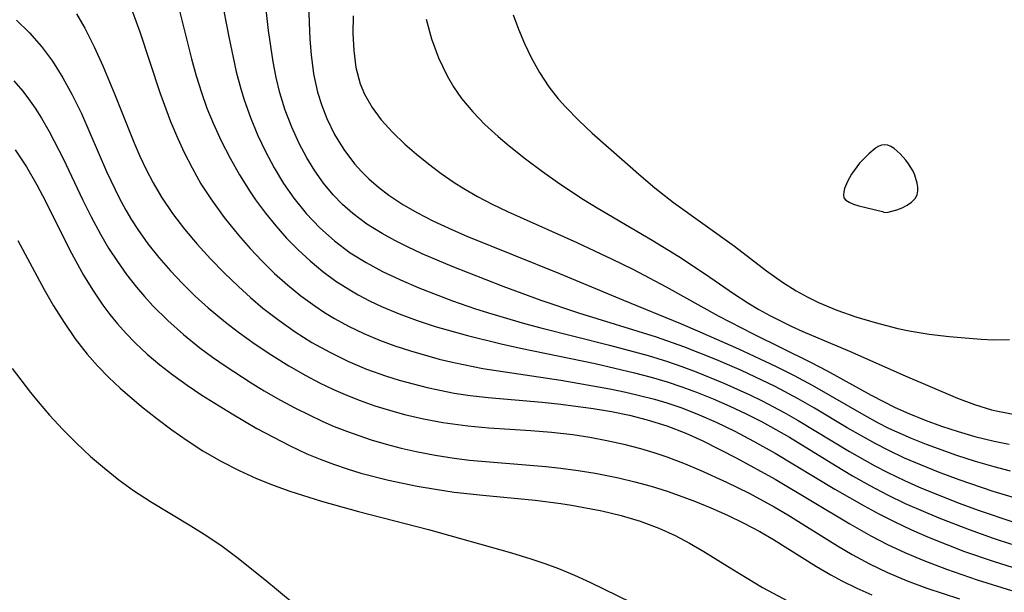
# Model space of a CAD drawing. Header units: metres. Extents: x 1073367 to 1082519, y 1569854 to 1574957.
# Tile 1038 of 1056: x 1080508 to 1080600, y 1573597 to 1573650. Entities that reach past the tile are written whole.
import ezdxf

# ---------------------------------------------------------------- set-up
doc = ezdxf.new("R2010")
doc.units = ezdxf.units.M
doc.layers.add('CGG_CurvaNivelLidar_v1', color=253, linetype='Continuous', lineweight=30)

msp = doc.modelspace()

# ---------------------------------------------------------------- linework, layer by layer
at = {"layer": 'CGG_CurvaNivelLidar_v1'}
for p, q in [((1080531.2794, 1573649.4091, 76), (1080530.576, 1573655.8127, 76)), ((1080526.479, 1573654.5191, 75.5), (1080527.5757, 1573648.8125, 75.5)), ((1080522.844, 1573651.8527, 75), (1080524.1124, 1573646.7809, 75)), ((1080534.9732, 1573651.717, 76.5), (1080535.1059, 1573648.5883, 76.5)), ((1080513.4315, 1573650.9492, 74), (1080514.1961, 1573649.6242, 74)), ((1080518.651, 1573651.1403, 74.5), (1080519.3057, 1573649.2732, 74.5)), ((1080539.1321, 1573650.7524, 77), (1080539.1156, 1573649.1312, 77)), ((1080554.0039, 1573650.8394, 78), (1080554.5014, 1573649.5252, 78)), ((1080507.8547, 1573650.3407, 73.5), (1080509.0695, 1573649.1769, 73.5)), ((1080545.9181, 1573650.4575, 77.5), (1080546.4231, 1573648.6275, 77.5)), ((1080509.0695, 1573649.1769, 73.5), (1080510.1848, 1573647.9066, 73.5)), ((1080514.1961, 1573649.6242, 74), (1080515.0724, 1573647.8869, 74)), ((1080519.3057, 1573649.2732, 74.5), (1080521.1621, 1573643.627, 74.5)), ((1080531.7039, 1573646.4859, 76), (1080531.2794, 1573649.4091, 76)), ((1080539.1156, 1573649.1312, 77), (1080539.1845, 1573647.5493, 77)), ((1080554.5014, 1573649.5252, 78), (1080555.061, 1573648.1961, 78)), ((1080527.5757, 1573648.8125, 75.5), (1080528.2695, 1573645.5741, 75.5)), ((1080535.1059, 1573648.5883, 76.5), (1080535.2228, 1573647.1449, 76.5)), ((1080546.4231, 1573648.6275, 77.5), (1080547.0699, 1573646.8625, 77.5)), ((1080555.061, 1573648.1961, 78), (1080555.6753, 1573646.901, 78)), ((1080510.1848, 1573647.9066, 73.5), (1080511.2014, 1573646.543, 73.5)), ((1080515.0724, 1573647.8869, 74), (1080515.8778, 1573646.1031, 74)), ((1080535.2228, 1573647.1449, 76.5), (1080535.4582, 1573645.3841, 76.5)), ((1080539.1845, 1573647.5493, 77), (1080539.3921, 1573645.9622, 77)), ((1080511.2014, 1573646.543, 73.5), (1080512.168, 1573645.0136, 73.5)), ((1080524.1124, 1573646.7809, 75), (1080524.5502, 1573645.1991, 75)), ((1080531.9796, 1573645.0337, 76), (1080531.7039, 1573646.4859, 76)), ((1080547.0699, 1573646.8625, 77.5), (1080547.8636, 1573645.1792, 77.5)), ((1080555.6753, 1573646.901, 78), (1080556.4456, 1573645.4972, 78)), ((1080515.8778, 1573646.1031, 74), (1080516.9573, 1573643.5297, 74)), ((1080528.2695, 1573645.5741, 75.5), (1080528.6928, 1573643.9829, 75.5)), ((1080535.4582, 1573645.3841, 76.5), (1080535.8275, 1573643.6692, 76.5)), ((1080539.3921, 1573645.9622, 77), (1080539.7852, 1573644.45, 77)), ((1080556.4456, 1573645.4972, 78), (1080557.3177, 1573644.1632, 78)), ((1080507.612, 1573644.716, 73), (1080508.4466, 1573643.7693, 73)), ((1080512.168, 1573645.0136, 73.5), (1080513.0445, 1573643.4132, 73.5)), ((1080524.5502, 1573645.1991, 75), (1080525.0366, 1573643.6363, 75)), ((1080532.3213, 1573643.6057, 76), (1080531.9796, 1573645.0337, 76)), ((1080539.7852, 1573644.45, 77), (1080540.1823, 1573643.4824, 77)), ((1080547.8636, 1573645.1792, 77.5), (1080548.446, 1573644.1761, 77.5)), ((1080508.4466, 1573643.7693, 73), (1080508.9926, 1573643.0627, 73)), ((1080516.9573, 1573643.5297, 74), (1080518.773, 1573639.0213, 74)), ((1080521.1621, 1573643.627, 74.5), (1080522.162, 1573640.9618, 74.5)), ((1080525.0366, 1573643.6363, 75), (1080525.5498, 1573642.1993, 75)), ((1080528.6928, 1573643.9829, 75.5), (1080529.0151, 1573642.9458, 75.5)), ((1080532.8207, 1573641.9966, 76), (1080532.3213, 1573643.6057, 76)), ((1080535.8275, 1573643.6692, 76.5), (1080536.2101, 1573642.429, 76.5)), ((1080540.1823, 1573643.4824, 77), (1080540.886, 1573642.2575, 77)), ((1080548.446, 1573644.1761, 77.5), (1080549.2083, 1573643.0862, 77.5)), ((1080557.3177, 1573644.1632, 78), (1080558.1777, 1573643.0616, 78)), ((1080508.9926, 1573643.0627, 73), (1080509.6056, 1573642.1814, 73)), ((1080513.0445, 1573643.4132, 73.5), (1080513.8913, 1573641.6775, 73.5)), ((1080529.0151, 1573642.9458, 75.5), (1080529.6001, 1573641.3184, 75.5)), ((1080549.2083, 1573643.0862, 77.5), (1080550.2424, 1573641.8463, 77.5)), ((1080558.1777, 1573643.0616, 78), (1080558.883, 1573642.2632, 78)), ((1080509.6056, 1573642.1814, 73), (1080510.1831, 1573641.2672, 73)), ((1080513.8913, 1573641.6775, 73.5), (1080514.6849, 1573639.9062, 73.5)), ((1080525.5498, 1573642.1993, 75), (1080526.1223, 1573640.7875, 75)), ((1080533.4252, 1573640.4305, 76), (1080532.8207, 1573641.9966, 76)), ((1080536.2101, 1573642.429, 76.5), (1080536.6817, 1573641.2259, 76.5)), ((1080540.886, 1573642.2575, 77), (1080541.7481, 1573641.1069, 77)), ((1080550.2424, 1573641.8463, 77.5), (1080551.3769, 1573640.6706, 77.5)), ((1080558.883, 1573642.2632, 78), (1080560.0834, 1573641.0385, 78)), ((1080510.1831, 1573641.2672, 73), (1080510.9017, 1573640.0218, 73)), ((1080522.162, 1573640.9618, 74.5), (1080522.7101, 1573639.6523, 74.5)), ((1080526.1223, 1573640.7875, 75), (1080526.8736, 1573639.1545, 75)), ((1080529.6001, 1573641.3184, 75.5), (1080530.2622, 1573639.7245, 75.5)), ((1080536.6817, 1573641.2259, 76.5), (1080537.4085, 1573639.7413, 76.5)), ((1080541.7481, 1573641.1069, 77), (1080542.7914, 1573639.9545, 77)), ((1080560.0834, 1573641.0385, 78), (1080561.3459, 1573639.8574, 78)), ((1080510.9017, 1573640.0218, 73), (1080512.2325, 1573637.4365, 73)), ((1080514.6849, 1573639.9062, 73.5), (1080516.2324, 1573636.3028, 73.5)), ((1080534.1241, 1573638.9112, 76), (1080533.4252, 1573640.4305, 76)), ((1080542.7914, 1573639.9545, 77), (1080543.937, 1573638.852, 77)), ((1080551.3769, 1573640.6706, 77.5), (1080552.5893, 1573639.5477, 77.5)), ((1080561.3459, 1573639.8574, 78), (1080565.8726, 1573635.8749, 78)), ((1080518.773, 1573639.0213, 74), (1080519.3293, 1573637.7419, 74)), ((1080522.7101, 1573639.6523, 74.5), (1080523.3989, 1573638.1437, 74.5)), ((1080526.8736, 1573639.1545, 75), (1080527.6957, 1573637.5578, 75)), ((1080530.2622, 1573639.7245, 75.5), (1080530.9959, 1573638.1668, 75.5)), ((1080534.8463, 1573637.5619, 76), (1080534.1241, 1573638.9112, 76)), ((1080537.4085, 1573639.7413, 76.5), (1080538.2666, 1573638.3346, 76.5)), ((1080552.5893, 1573639.5477, 77.5), (1080553.6103, 1573638.6773, 77.5)), ((1080507.7451, 1573638.3226, 72.5), (1080508.7984, 1573636.7326, 72.5)), ((1080523.3989, 1573638.1437, 74.5), (1080524.1656, 1573636.638, 74.5)), ((1080530.9959, 1573638.1668, 75.5), (1080531.8012, 1573636.6514, 75.5)), ((1080538.2666, 1573638.3346, 76.5), (1080539.2593, 1573637.0224, 76.5)), ((1080543.937, 1573638.852, 77), (1080545.0133, 1573637.9114, 77)), ((1080553.6103, 1573638.6773, 77.5), (1080555.139, 1573637.4684, 77.5)), ((1080587.0215, 1573637.9579, 78.5), (1080586.1707, 1573637.0676, 78.5)), ((1080587.6102, 1573638.4393, 78.5), (1080587.0215, 1573637.9579, 78.5)), ((1080587.9065, 1573638.6213, 78.5), (1080587.6102, 1573638.4393, 78.5)), ((1080588.203, 1573638.7453, 78.5), (1080587.9065, 1573638.6213, 78.5)), ((1080588.4988, 1573638.7916, 78.5), (1080588.203, 1573638.7453, 78.5)), ((1080588.7934, 1573638.7438, 78.5), (1080588.4988, 1573638.7916, 78.5)), ((1080589.086, 1573638.6178, 78.5), (1080588.7934, 1573638.7438, 78.5)), ((1080589.376, 1573638.433, 78.5), (1080589.086, 1573638.6178, 78.5)), ((1080589.9437, 1573637.9432, 78.5), (1080589.376, 1573638.433, 78.5)), ((1080590.4812, 1573637.3511, 78.5), (1080589.9437, 1573637.9432, 78.5)), ((1080512.2325, 1573637.4365, 73), (1080513.9927, 1573633.7175, 73)), ((1080519.3293, 1573637.7419, 74), (1080519.9205, 1573636.4835, 74)), ((1080527.6957, 1573637.5578, 75), (1080528.5803, 1573635.9974, 75)), ((1080535.5795, 1573636.3665, 76), (1080534.8463, 1573637.5619, 76)), ((1080545.0133, 1573637.9114, 77), (1080546.1393, 1573637.0022, 77)), ((1080555.139, 1573637.4684, 77.5), (1080556.7182, 1573636.3038, 77.5)), ((1080586.1707, 1573637.0676, 78.5), (1080585.6569, 1573636.4076, 78.5)), ((1080590.7297, 1573637.029, 78.5), (1080590.4812, 1573637.3511, 78.5)), ((1080591.155, 1573636.3398, 78.5), (1080590.7297, 1573637.029, 78.5)), ((1080508.7984, 1573636.7326, 72.5), (1080509.7577, 1573635.0668, 72.5)), ((1080516.2324, 1573636.3028, 73.5), (1080517.3902, 1573633.8641, 73.5)), ((1080519.9205, 1573636.4835, 74), (1080520.5578, 1573635.2532, 74)), ((1080524.1656, 1573636.638, 74.5), (1080524.9988, 1573635.1725, 74.5)), ((1080531.8012, 1573636.6514, 75.5), (1080532.6733, 1573635.2028, 75.5)), ((1080536.382, 1573635.2257, 76), (1080535.5795, 1573636.3665, 76)), ((1080539.2593, 1573637.0224, 76.5), (1080539.9002, 1573636.3113, 76.5)), ((1080539.9002, 1573636.3113, 76.5), (1080540.5844, 1573635.6368, 76.5)), ((1080546.1393, 1573637.0022, 77), (1080547.3095, 1573636.1282, 77)), ((1080547.3095, 1573636.1282, 77), (1080548.5216, 1573635.2954, 77)), ((1080556.7182, 1573636.3038, 77.5), (1080558.3336, 1573635.1758, 77.5)), ((1080585.6569, 1573636.4076, 78.5), (1080585.436, 1573636.0719, 78.5)), ((1080591.3133, 1573635.9776, 78.5), (1080591.155, 1573636.3398, 78.5)), ((1080520.5578, 1573635.2532, 74), (1080521.3339, 1573633.9256, 74)), ((1080528.5803, 1573635.9974, 75), (1080529.5626, 1573634.4229, 75)), ((1080532.6733, 1573635.2028, 75.5), (1080533.6289, 1573633.8172, 75.5)), ((1080537.2619, 1573634.1516, 76), (1080536.382, 1573635.2257, 76)), ((1080540.5844, 1573635.6368, 76.5), (1080541.482, 1573634.8518, 76.5)), ((1080548.5216, 1573635.2954, 77), (1080549.4001, 1573634.7379, 77)), ((1080565.8726, 1573635.8749, 78), (1080567.1466, 1573634.8045, 78)), ((1080585.057, 1573635.3879, 78.5), (1080584.7805, 1573634.7209, 78.5)), ((1080585.436, 1573636.0719, 78.5), (1080585.057, 1573635.3879, 78.5)), ((1080591.5265, 1573635.2318, 78.5), (1080591.3133, 1573635.9776, 78.5)), ((1080591.5819, 1573634.8612, 78.5), (1080591.5265, 1573635.2318, 78.5)), ((1080509.7577, 1573635.0668, 72.5), (1080510.5478, 1573633.5578, 72.5)), ((1080524.9988, 1573635.1725, 74.5), (1080525.9023, 1573633.7531, 74.5)), ((1080529.5626, 1573634.4229, 75), (1080530.0772, 1573633.6643, 75)), ((1080541.482, 1573634.8518, 76.5), (1080542.4338, 1573634.1205, 76.5)), ((1080549.4001, 1573634.7379, 77), (1080550.6709, 1573633.9986, 77)), ((1080558.3336, 1573635.1758, 77.5), (1080560.5332, 1573633.7211, 77.5)), ((1080567.1466, 1573634.8045, 78), (1080568.8786, 1573633.439, 78)), ((1080584.698, 1573634.4084, 78.5), (1080584.6696, 1573634.1205, 78.5)), ((1080584.7805, 1573634.7209, 78.5), (1080584.698, 1573634.4084, 78.5)), ((1080591.5177, 1573634.1366, 78.5), (1080591.5945, 1573634.4996, 78.5)), ((1080591.5945, 1573634.4996, 78.5), (1080591.5819, 1573634.8612, 78.5)), ((1080510.5478, 1573633.5578, 72.5), (1080512.7896, 1573629.0563, 72.5)), ((1080513.9927, 1573633.7175, 73), (1080514.8013, 1573632.0845, 73)), ((1080517.3902, 1573633.8641, 73.5), (1080518.0074, 1573632.723, 73.5)), ((1080521.3339, 1573633.9256, 74), (1080522.3527, 1573632.408, 74)), ((1080525.9023, 1573633.7531, 74.5), (1080527.1533, 1573632.0265, 74.5)), ((1080530.0772, 1573633.6643, 75), (1080530.981, 1573632.4366, 75)), ((1080533.6289, 1573633.8172, 75.5), (1080534.774, 1573632.3979, 75.5)), ((1080538.1425, 1573633.2387, 76), (1080537.2619, 1573634.1516, 76)), ((1080542.4338, 1573634.1205, 76.5), (1080543.7424, 1573633.252, 76.5)), ((1080550.6709, 1573633.9986, 77), (1080552.0478, 1573633.2784, 77)), ((1080560.5332, 1573633.7211, 77.5), (1080561.8064, 1573632.9308, 77.5)), ((1080568.8786, 1573633.439, 78), (1080574.5613, 1573629.3611, 78)), ((1080584.6696, 1573634.1205, 78.5), (1080584.7146, 1573633.8679, 78.5)), ((1080584.7146, 1573633.8679, 78.5), (1080584.8865, 1573633.6429, 78.5)), ((1080584.8865, 1573633.6429, 78.5), (1080585.197, 1573633.4444, 78.5)), ((1080585.197, 1573633.4444, 78.5), (1080585.6105, 1573633.2696, 78.5)), ((1080590.5857, 1573633.1807, 78.5), (1080591.0045, 1573633.4615, 78.5)), ((1080591.0045, 1573633.4615, 78.5), (1080591.3299, 1573633.7902, 78.5)), ((1080591.3299, 1573633.7902, 78.5), (1080591.5177, 1573634.1366, 78.5)), ((1080518.0074, 1573632.723, 73.5), (1080518.5522, 1573631.8064, 73.5)), ((1080539.1017, 1573632.3944, 76), (1080538.1425, 1573633.2387, 76)), ((1080543.7424, 1573633.252, 76.5), (1080545.1179, 1573632.4592, 76.5)), ((1080545.1179, 1573632.4592, 76.5), (1080546.5443, 1573631.7264, 76.5)), ((1080552.0478, 1573633.2784, 77), (1080553.4552, 1573632.6024, 77)), ((1080553.4552, 1573632.6024, 77), (1080559.903, 1573629.7143, 77)), ((1080561.8064, 1573632.9308, 77.5), (1080566.9163, 1573629.9311, 77.5)), ((1080585.6105, 1573633.2696, 78.5), (1080586.0912, 1573633.1155, 78.5)), ((1080586.0912, 1573633.1155, 78.5), (1080588.3036, 1573632.578, 78.5)), ((1080588.3036, 1573632.578, 78.5), (1080588.5, 1573632.4841, 78.5)), ((1080588.5, 1573632.4841, 78.5), (1080588.8338, 1573632.5326, 78.5)), ((1080588.8338, 1573632.5326, 78.5), (1080589.6416, 1573632.7614, 78.5)), ((1080589.6416, 1573632.7614, 78.5), (1080590.1173, 1573632.9474, 78.5)), ((1080590.1173, 1573632.9474, 78.5), (1080590.5857, 1573633.1807, 78.5)), ((1080514.8013, 1573632.0845, 73), (1080515.6614, 1573630.4824, 73)), ((1080518.5522, 1573631.8064, 73.5), (1080519.1306, 1573630.9119, 73.5)), ((1080522.3527, 1573632.408, 74), (1080523.4589, 1573630.9499, 74)), ((1080527.1533, 1573632.0265, 74.5), (1080528.492, 1573630.3802, 74.5)), ((1080530.981, 1573632.4366, 75), (1080531.9396, 1573631.254, 75)), ((1080534.774, 1573632.3979, 75.5), (1080536.0272, 1573631.0787, 75.5)), ((1080540.4174, 1573631.4267, 76), (1080539.1017, 1573632.3944, 76)), ((1080546.5443, 1573631.7264, 76.5), (1080548.3641, 1573630.8826, 76.5)), ((1080519.1306, 1573630.9119, 73.5), (1080520.076, 1573629.5896, 73.5)), ((1080523.4589, 1573630.9499, 74), (1080524.6366, 1573629.5439, 74)), ((1080531.9396, 1573631.254, 75), (1080532.95, 1573630.1187, 75)), ((1080536.0272, 1573631.0787, 75.5), (1080537.3955, 1573629.8627, 75.5)), ((1080541.819, 1573630.5547, 76), (1080540.4174, 1573631.4267, 76)), ((1080548.3641, 1573630.8826, 76.5), (1080549.6936, 1573630.3099, 76.5)), ((1080507.974, 1573629.9047, 72), (1080510.4388, 1573625.3409, 72)), ((1080515.6614, 1573630.4824, 73), (1080516.4218, 1573629.1964, 73)), ((1080528.492, 1573630.3802, 74.5), (1080529.566, 1573629.159, 74.5)), ((1080532.95, 1573630.1187, 75), (1080534.0123, 1573629.0356, 75)), ((1080537.3955, 1573629.8627, 75.5), (1080538.865, 1573628.7658, 75.5)), ((1080542.9907, 1573629.909, 76), (1080541.819, 1573630.5547, 76)), ((1080544.1953, 1573629.3019, 76), (1080542.9907, 1573629.909, 76)), ((1080549.6936, 1573630.3099, 76.5), (1080558.2927, 1573626.8473, 76.5)), ((1080559.903, 1573629.7143, 77), (1080563.2027, 1573628.1641, 77)), ((1080566.9163, 1573629.9311, 77.5), (1080569.3967, 1573628.4138, 77.5)), ((1080512.7896, 1573629.0563, 72.5), (1080514.0851, 1573626.6835, 72.5)), ((1080516.4218, 1573629.1964, 73), (1080517.2313, 1573627.9444, 73)), ((1080520.076, 1573629.5896, 73.5), (1080521.0875, 1573628.3155, 73.5)), ((1080524.6366, 1573629.5439, 74), (1080525.8681, 1573628.1924, 74)), ((1080529.566, 1573629.159, 74.5), (1080530.6803, 1573627.976, 74.5)), ((1080534.0123, 1573629.0356, 75), (1080535.1356, 1573628.0046, 75)), ((1080545.5505, 1573628.6704, 76), (1080544.1953, 1573629.3019, 76)), ((1080574.5613, 1573629.3611, 78), (1080577.5152, 1573627.0888, 78)), ((1080517.2313, 1573627.9444, 73), (1080518.0907, 1573626.73, 73)), ((1080521.0875, 1573628.3155, 73.5), (1080522.1567, 1573627.0865, 73.5)), ((1080525.8681, 1573628.1924, 74), (1080527.1488, 1573626.8837, 74)), ((1080530.6803, 1573627.976, 74.5), (1080531.8395, 1573626.8402, 74.5)), ((1080535.1356, 1573628.0046, 75), (1080536.3102, 1573627.0356, 75)), ((1080538.865, 1573628.7658, 75.5), (1080540.3312, 1573627.8486, 75.5)), ((1080548.3258, 1573627.4887, 76), (1080545.5505, 1573628.6704, 76)), ((1080563.2027, 1573628.1641, 77), (1080565.0962, 1573627.2312, 77)), ((1080569.3967, 1573628.4138, 77.5), (1080571.8646, 1573626.7856, 77.5)), ((1080522.1567, 1573627.0865, 73.5), (1080523.2845, 1573625.8947, 73.5)), ((1080536.3102, 1573627.0356, 75), (1080537.5347, 1573626.1334, 75)), ((1080540.3312, 1573627.8486, 75.5), (1080541.8644, 1573627.0231, 75.5)), ((1080541.8644, 1573627.0231, 75.5), (1080543.5304, 1573626.2335, 75.5)), ((1080553.0723, 1573625.6355, 76), (1080548.3258, 1573627.4887, 76)), ((1080565.0962, 1573627.2312, 77), (1080568.2197, 1573625.6011, 77)), ((1080577.5152, 1573627.0888, 78), (1080579.0235, 1573626.0168, 78)), ((1080514.0851, 1573626.6835, 72.5), (1080514.951, 1573625.2732, 72.5)), ((1080518.0907, 1573626.73, 73), (1080519.0032, 1573625.5582, 73)), ((1080527.1488, 1573626.8837, 74), (1080528.4719, 1573625.6167, 74)), ((1080531.8395, 1573626.8402, 74.5), (1080533.0353, 1573625.7726, 74.5)), ((1080537.5347, 1573626.1334, 75), (1080538.8104, 1573625.3064, 75)), ((1080543.5304, 1573626.2335, 75.5), (1080545.237, 1573625.5051, 75.5)), ((1080558.2927, 1573626.8473, 76.5), (1080564.2336, 1573624.3604, 76.5)), ((1080571.8646, 1573626.7856, 77.5), (1080574.47, 1573624.9739, 77.5)), ((1080510.4388, 1573625.3409, 72), (1080511.3089, 1573623.8277, 72)), ((1080514.951, 1573625.2732, 72.5), (1080515.8763, 1573623.9095, 72.5)), ((1080519.0032, 1573625.5582, 73), (1080519.7465, 1573624.6864, 73)), ((1080523.2845, 1573625.8947, 73.5), (1080524.4594, 1573624.7459, 73.5)), ((1080528.4719, 1573625.6167, 74), (1080529.603, 1573624.5987, 74)), ((1080533.0353, 1573625.7726, 74.5), (1080534.2784, 1573624.764, 74.5)), ((1080538.8104, 1573625.3064, 75), (1080539.5838, 1573624.8601, 75)), ((1080545.237, 1573625.5051, 75.5), (1080548.3731, 1573624.3067, 75.5)), ((1080556.5933, 1573624.3378, 76), (1080553.0723, 1573625.6355, 76)), ((1080568.2197, 1573625.6011, 77), (1080573.0383, 1573622.9206, 77)), ((1080579.0235, 1573626.0168, 78), (1080580.2867, 1573625.2313, 78)), ((1080580.2867, 1573625.2313, 78), (1080581.3161, 1573624.6584, 78)), ((1080519.7465, 1573624.6864, 73), (1080520.5261, 1573623.8404, 73)), ((1080524.4594, 1573624.7459, 73.5), (1080525.6779, 1573623.6409, 73.5)), ((1080529.603, 1573624.5987, 74), (1080530.755, 1573623.6326, 74)), ((1080534.2784, 1573624.764, 74.5), (1080535.568, 1573623.8191, 74.5)), ((1080539.5838, 1573624.8601, 75), (1080540.6674, 1573624.2941, 75)), ((1080540.6674, 1573624.2941, 75), (1080541.7774, 1573623.7726, 75)), ((1080548.3731, 1573624.3067, 75.5), (1080550.5018, 1573623.5699, 75.5)), ((1080560.094, 1573623.1629, 76), (1080556.5933, 1573624.3378, 76)), ((1080564.2336, 1573624.3604, 76.5), (1080569.5304, 1573622.1882, 76.5)), ((1080574.47, 1573624.9739, 77.5), (1080575.7919, 1573624.1075, 77.5)), ((1080581.3161, 1573624.6584, 78), (1080582.372, 1573624.134, 78)), ((1080511.3089, 1573623.8277, 72), (1080512.2767, 1573622.2796, 72)), ((1080515.8763, 1573623.9095, 72.5), (1080516.5408, 1573623.0179, 72.5)), ((1080520.5261, 1573623.8404, 73), (1080521.9172, 1573622.469, 73)), ((1080525.6779, 1573623.6409, 73.5), (1080527.2848, 1573622.3054, 73.5)), ((1080530.755, 1573623.6326, 74), (1080532.2237, 1573622.4999, 74)), ((1080535.568, 1573623.8191, 74.5), (1080536.475, 1573623.2153, 74.5)), ((1080541.7774, 1573623.7726, 75), (1080543.4034, 1573623.0925, 75)), ((1080550.5018, 1573623.5699, 75.5), (1080552.0046, 1573623.087, 75.5)), ((1080575.7919, 1573624.1075, 77.5), (1080576.7994, 1573623.5032, 77.5)), ((1080576.7994, 1573623.5032, 77.5), (1080577.8284, 1573622.9332, 77.5)), ((1080582.372, 1573624.134, 78), (1080584.0737, 1573623.4217, 78)), ((1080584.0737, 1573623.4217, 78), (1080585.8251, 1573622.8127, 78)), ((1080516.5408, 1573623.0179, 72.5), (1080517.2405, 1573622.1567, 72.5)), ((1080521.9172, 1573622.469, 73), (1080523.3809, 1573621.1701, 73)), ((1080532.2237, 1573622.4999, 74), (1080533.7402, 1573621.4352, 74)), ((1080536.475, 1573623.2153, 74.5), (1080537.4044, 1573622.6472, 74.5)), ((1080537.4044, 1573622.6472, 74.5), (1080538.7092, 1573621.9339, 74.5)), ((1080543.4034, 1573623.0925, 75), (1080545.0643, 1573622.4784, 75)), ((1080545.0643, 1573622.4784, 75), (1080546.7523, 1573621.9215, 75)), ((1080552.0046, 1573623.087, 75.5), (1080555.0364, 1573622.1973, 75.5)), ((1080567.3212, 1573620.9114, 76), (1080560.094, 1573623.1629, 76)), ((1080573.0383, 1573622.9206, 77), (1080576.2879, 1573621.2462, 77)), ((1080577.8284, 1573622.9332, 77.5), (1080579.8177, 1573621.9412, 77.5)), ((1080585.8251, 1573622.8127, 78), (1080587.6085, 1573622.2779, 78)), ((1080512.2767, 1573622.2796, 72), (1080513.3106, 1573620.7829, 72)), ((1080517.2405, 1573622.1567, 72.5), (1080518.0429, 1573621.2603, 72.5)), ((1080527.2848, 1573622.3054, 73.5), (1080528.4993, 1573621.3752, 73.5)), ((1080538.7092, 1573621.9339, 74.5), (1080540.1238, 1573621.2608, 74.5)), ((1080546.7523, 1573621.9215, 75), (1080549.754, 1573621.069, 75)), ((1080555.0364, 1573622.1973, 75.5), (1080556.5628, 1573621.789, 75.5)), ((1080556.5628, 1573621.789, 75.5), (1080562.9503, 1573620.192, 75.5)), ((1080569.5304, 1573622.1882, 76.5), (1080571.3341, 1573621.4234, 76.5)), ((1080579.8177, 1573621.9412, 77.5), (1080580.8906, 1573621.4549, 77.5)), ((1080587.6085, 1573622.2779, 78), (1080589.7311, 1573621.7373, 78)), ((1080589.7311, 1573621.7373, 78), (1080590.7824, 1573621.5198, 78)), ((1080590.7824, 1573621.5198, 78), (1080592.6279, 1573621.216, 78)), ((1080513.3106, 1573620.7829, 72), (1080514.4245, 1573619.3534, 72)), ((1080518.0429, 1573621.2603, 72.5), (1080518.8857, 1573620.4008, 72.5)), ((1080523.3809, 1573621.1701, 73), (1080524.907, 1573619.9391, 73)), ((1080528.4993, 1573621.3752, 73.5), (1080530.0227, 1573620.2819, 73.5)), ((1080533.7402, 1573621.4352, 74), (1080535.3033, 1573620.4448, 74)), ((1080540.1238, 1573621.2608, 74.5), (1080541.5736, 1573620.6557, 74.5)), ((1080541.5736, 1573620.6557, 74.5), (1080543.0066, 1573620.1238, 74.5)), ((1080549.754, 1573621.069, 75), (1080552.8698, 1573620.3025, 75)), ((1080569.841, 1573620.0295, 76), (1080567.3212, 1573620.9114, 76)), ((1080571.3341, 1573621.4234, 76.5), (1080574.9142, 1573619.8396, 76.5)), ((1080576.2879, 1573621.2462, 77), (1080581.6021, 1573618.5971, 77)), ((1080580.8906, 1573621.4549, 77.5), (1080585.2374, 1573619.6212, 77.5)), ((1080592.6279, 1573621.216, 78), (1080594.4829, 1573620.987, 78)), ((1080594.4829, 1573620.987, 78), (1080597.48, 1573620.7306, 78)), ((1080597.48, 1573620.7306, 78), (1080598.6201, 1573620.6822, 78)), ((1080598.6201, 1573620.6822, 78), (1080600.0854, 1573620.6943, 78)), ((1080518.8857, 1573620.4008, 72.5), (1080520.0021, 1573619.3607, 72.5)), ((1080524.907, 1573619.9391, 73), (1080526.0587, 1573619.0813, 73)), ((1080530.0227, 1573620.2819, 73.5), (1080531.581, 1573619.2389, 73.5)), ((1080535.3033, 1573620.4448, 74), (1080536.9526, 1573619.5188, 74)), ((1080543.0066, 1573620.1238, 74.5), (1080544.4609, 1573619.6406, 74.5)), ((1080552.8698, 1573620.3025, 75), (1080554.6828, 1573619.8948, 75)), ((1080554.6828, 1573619.8948, 75), (1080561.6099, 1573618.4732, 75)), ((1080562.9503, 1573620.192, 75.5), (1080566.5507, 1573619.2104, 75.5)), ((1080572.8318, 1573618.8458, 76), (1080569.841, 1573620.0295, 76)), ((1080574.9142, 1573619.8396, 76.5), (1080578.3708, 1573618.2184, 76.5)), ((1080514.4245, 1573619.3534, 72), (1080515.3996, 1573618.2487, 72)), ((1080520.0021, 1573619.3607, 72.5), (1080521.1668, 1573618.3694, 72.5)), ((1080526.0587, 1573619.0813, 73), (1080527.2352, 1573618.2546, 73)), ((1080531.581, 1573619.2389, 73.5), (1080533.1738, 1573618.2518, 73.5)), ((1080536.9526, 1573619.5188, 74), (1080538.6508, 1573618.6885, 74)), ((1080544.4609, 1573619.6406, 74.5), (1080547.1367, 1573618.8823, 74.5)), ((1080547.1367, 1573618.8823, 74.5), (1080548.4923, 1573618.558, 74.5)), ((1080566.5507, 1573619.2104, 75.5), (1080568.319, 1573618.6659, 75.5)), ((1080575.203, 1573617.8155, 76), (1080572.8318, 1573618.8458, 76)), ((1080585.2374, 1573619.6212, 77.5), (1080590.4019, 1573617.3245, 77.5)), ((1080507.4563, 1573618.0028, 71.5), (1080509.1501, 1573615.7956, 71.5)), ((1080515.3996, 1573618.2487, 72), (1080516.4283, 1573617.1927, 72)), ((1080521.1668, 1573618.3694, 72.5), (1080522.3747, 1573617.4249, 72.5)), ((1080527.2352, 1573618.2546, 73), (1080529.6471, 1573616.6776, 73)), ((1080533.1738, 1573618.2518, 73.5), (1080534.7377, 1573617.3636, 73.5)), ((1080538.6508, 1573618.6885, 74), (1080540.3731, 1573617.9693, 74)), ((1080540.3731, 1573617.9693, 74), (1080542.1328, 1573617.3395, 74)), ((1080548.4923, 1573618.558, 74.5), (1080551.1822, 1573618.0241, 74.5)), ((1080551.1822, 1573618.0241, 74.5), (1080558.4302, 1573616.9334, 74.5)), ((1080561.6099, 1573618.4732, 75), (1080565.2747, 1573617.6272, 75)), ((1080568.319, 1573618.6659, 75.5), (1080569.6677, 1573618.2048, 75.5)), ((1080569.6677, 1573618.2048, 75.5), (1080571.0037, 1573617.7098, 75.5)), ((1080578.3708, 1573618.2184, 76.5), (1080580.0888, 1573617.3632, 76.5)), ((1080581.6021, 1573618.5971, 77), (1080583.1504, 1573617.7874, 77)), ((1080516.4283, 1573617.1927, 72), (1080517.501, 1573616.1786, 72)), ((1080522.3747, 1573617.4249, 72.5), (1080523.7079, 1573616.4655, 72.5)), ((1080534.7377, 1573617.3636, 73.5), (1080536.0132, 1573616.6958, 73.5)), ((1080542.1328, 1573617.3395, 74), (1080543.4105, 1573616.9385, 74)), ((1080543.4105, 1573616.9385, 74), (1080546.0016, 1573616.2512, 74)), ((1080558.4302, 1573616.9334, 74.5), (1080562.975, 1573616.1359, 74.5)), ((1080565.2747, 1573617.6272, 75), (1080566.8019, 1573617.2224, 75)), ((1080566.8019, 1573617.2224, 75), (1080568.314, 1573616.7738, 75)), ((1080571.0037, 1573617.7098, 75.5), (1080573.5568, 1573616.6694, 75.5)), ((1080578.319, 1573616.3335, 76), (1080575.203, 1573617.8155, 76)), ((1080580.0888, 1573617.3632, 76.5), (1080581.781, 1573616.4662, 76.5)), ((1080583.1504, 1573617.7874, 77), (1080587.2462, 1573615.5406, 77)), ((1080590.4019, 1573617.3245, 77.5), (1080595.2803, 1573615.2649, 77.5)), ((1080517.501, 1573616.1786, 72), (1080519.4602, 1573614.4943, 72)), ((1080523.7079, 1573616.4655, 72.5), (1080525.0758, 1573615.548, 72.5)), ((1080529.6471, 1573616.6776, 73), (1080530.8796, 1573615.9281, 73)), ((1080536.0132, 1573616.6958, 73.5), (1080537.3081, 1573616.0708, 73.5)), ((1080537.3081, 1573616.0708, 73.5), (1080538.6238, 1573615.4949, 73.5)), ((1080546.0016, 1573616.2512, 74), (1080548.522, 1573615.7385, 74)), ((1080562.975, 1573616.1359, 74.5), (1080564.4686, 1573615.8261, 74.5)), ((1080568.314, 1573616.7738, 75), (1080569.6757, 1573616.3192, 75)), ((1080569.6757, 1573616.3192, 75), (1080571.0226, 1573615.8242, 75)), ((1080573.5568, 1573616.6694, 75.5), (1080575.9827, 1573615.5694, 75.5)), ((1080580.4693, 1573615.2006, 76), (1080578.319, 1573616.3335, 76)), ((1080581.781, 1573616.4662, 76.5), (1080586.5651, 1573613.7008, 76.5)), ((1080509.1501, 1573615.7956, 71.5), (1080509.8717, 1573614.9087, 71.5)), ((1080525.0758, 1573615.548, 72.5), (1080527.8818, 1573613.8037, 72.5)), ((1080530.8796, 1573615.9281, 73), (1080532.3198, 1573615.1048, 73)), ((1080532.3198, 1573615.1048, 73), (1080533.7816, 1573614.3233, 73)), ((1080538.6238, 1573615.4949, 73.5), (1080539.7879, 1573615.0381, 73.5)), ((1080548.522, 1573615.7385, 74), (1080549.9945, 1573615.5151, 74)), ((1080549.9945, 1573615.5151, 74), (1080551.6595, 1573615.3239, 74)), ((1080551.6595, 1573615.3239, 74), (1080556.6791, 1573614.895, 74)), ((1080564.4686, 1573615.8261, 74.5), (1080567.1218, 1573615.1693, 74.5)), ((1080567.1218, 1573615.1693, 74.5), (1080568.2815, 1573614.8235, 74.5)), ((1080571.0226, 1573615.8242, 75), (1080572.5805, 1573615.2001, 75)), ((1080572.5805, 1573615.2001, 75), (1080574.1192, 1573614.5304, 75)), ((1080575.9827, 1573615.5694, 75.5), (1080577.1279, 1573615.0086, 75.5)), ((1080581.9907, 1573614.3252, 76), (1080580.4693, 1573615.2006, 76)), ((1080587.2462, 1573615.5406, 77), (1080589.4866, 1573614.4072, 77)), ((1080595.2803, 1573615.2649, 77.5), (1080596.8513, 1573614.6782, 77.5)), ((1080509.8717, 1573614.9087, 71.5), (1080510.9334, 1573613.689, 71.5)), ((1080519.4602, 1573614.4943, 72), (1080520.8859, 1573613.3711, 72)), ((1080533.7816, 1573614.3233, 73), (1080536.3095, 1573613.0981, 73)), ((1080539.7879, 1573615.0381, 73.5), (1080541.1427, 1573614.5628, 73.5)), ((1080541.1427, 1573614.5628, 73.5), (1080542.5136, 1573614.1355, 73.5)), ((1080556.6791, 1573614.895, 74), (1080558.4383, 1573614.7115, 74)), ((1080558.4383, 1573614.7115, 74), (1080561.4329, 1573614.3035, 74)), ((1080561.4329, 1573614.3035, 74), (1080563.118, 1573614.0141, 74)), ((1080568.2815, 1573614.8235, 74.5), (1080569.6721, 1573614.3506, 74.5)), ((1080569.6721, 1573614.3506, 74.5), (1080571.2743, 1573613.7293, 74.5)), ((1080574.1192, 1573614.5304, 75), (1080575.6376, 1573613.8157, 75)), ((1080577.1279, 1573615.0086, 75.5), (1080579.1689, 1573613.9306, 75.5)), ((1080585.0142, 1573612.5133, 76), (1080581.9907, 1573614.3252, 76)), ((1080589.4866, 1573614.4072, 77), (1080590.7575, 1573613.8306, 77)), ((1080596.8513, 1573614.6782, 77.5), (1080598.4389, 1573614.1872, 77.5)), ((1080598.4389, 1573614.1872, 77.5), (1080599.0156, 1573614.0422, 77.5)), ((1080510.9334, 1573613.689, 71.5), (1080512.1595, 1573612.3666, 71.5)), ((1080520.8859, 1573613.3711, 72), (1080522.2829, 1573612.3252, 72)), ((1080527.8818, 1573613.8037, 72.5), (1080530.2012, 1573612.4591, 72.5)), ((1080542.5136, 1573614.1355, 73.5), (1080543.8981, 1573613.7534, 73.5)), ((1080543.8981, 1573613.7534, 73.5), (1080545.678, 1573613.3321, 73.5)), ((1080545.678, 1573613.3321, 73.5), (1080547.4746, 1573612.9895, 73.5)), ((1080563.118, 1573614.0141, 74), (1080564.7868, 1573613.6716, 74)), ((1080564.7868, 1573613.6716, 74), (1080566.4336, 1573613.2625, 74)), ((1080566.4336, 1573613.2625, 74), (1080568.2544, 1573612.6995, 74)), ((1080571.2743, 1573613.7293, 74.5), (1080572.8497, 1573613.04, 74.5)), ((1080575.6376, 1573613.8157, 75), (1080577.1329, 1573613.0538, 75)), ((1080579.1689, 1573613.9306, 75.5), (1080580.463, 1573613.1863, 75.5)), ((1080586.5651, 1573613.7008, 76.5), (1080587.889, 1573612.9792, 76.5)), ((1080590.7575, 1573613.8306, 77), (1080592.2573, 1573613.2186, 77)), ((1080599.0156, 1573614.0422, 77.5), (1080600.7808, 1573613.7124, 77.5)), ((1080512.1595, 1573612.3666, 71.5), (1080513.4274, 1573611.0858, 71.5)), ((1080530.2012, 1573612.4591, 72.5), (1080531.7273, 1573611.6258, 72.5)), ((1080536.3095, 1573613.0981, 73), (1080537.3676, 1573612.6402, 73)), ((1080537.3676, 1573612.6402, 73), (1080538.6, 1573612.1559, 73)), ((1080547.4746, 1573612.9895, 73.5), (1080549.7997, 1573612.679, 73.5)), ((1080549.7997, 1573612.679, 73.5), (1080551.7387, 1573612.5126, 73.5)), ((1080551.7387, 1573612.5126, 73.5), (1080555.6295, 1573612.2666, 73.5)), ((1080568.2544, 1573612.6995, 74), (1080570.0378, 1573612.0077, 74)), ((1080572.8497, 1573613.04, 74.5), (1080574.5951, 1573612.1877, 74.5)), ((1080577.1329, 1573613.0538, 75), (1080579.6495, 1573611.63, 75)), ((1080580.463, 1573613.1863, 75.5), (1080585.2295, 1573610.2986, 75.5)), ((1080587.6736, 1573611.0097, 76), (1080585.0142, 1573612.5133, 76)), ((1080587.889, 1573612.9792, 76.5), (1080588.8659, 1573612.4843, 76.5)), ((1080588.8659, 1573612.4843, 76.5), (1080590.9656, 1573611.5362, 76.5)), ((1080592.2573, 1573613.2186, 77), (1080593.7812, 1573612.6638, 77)), ((1080593.7812, 1573612.6638, 77), (1080595.3247, 1573612.1616, 77)), ((1080522.2829, 1573612.3252, 72), (1080523.7086, 1573611.3216, 72)), ((1080531.7273, 1573611.6258, 72.5), (1080533.2737, 1573610.8367, 72.5)), ((1080538.6, 1573612.1559, 73), (1080540.8019, 1573611.4073, 73)), ((1080555.6295, 1573612.2666, 73.5), (1080557.571, 1573612.1121, 73.5)), ((1080557.571, 1573612.1121, 73.5), (1080559.5234, 1573611.8853, 73.5)), ((1080559.5234, 1573611.8853, 73.5), (1080561.1196, 1573611.6368, 73.5)), ((1080561.1196, 1573611.6368, 73.5), (1080562.7055, 1573611.3363, 73.5)), ((1080570.0378, 1573612.0077, 74), (1080571.6121, 1573611.2984, 74)), ((1080574.5951, 1573612.1877, 74.5), (1080576.3158, 1573611.278, 74.5)), ((1080579.6495, 1573611.63, 75), (1080583.9344, 1573608.9974, 75)), ((1080590.9656, 1573611.5362, 76.5), (1080592.3513, 1573610.9804, 76.5)), ((1080595.3247, 1573612.1616, 77), (1080596.8844, 1573611.7108, 77)), ((1080596.8844, 1573611.7108, 77), (1080598.6874, 1573611.2629, 77)), ((1080513.4274, 1573611.0858, 71.5), (1080514.7415, 1573609.8565, 71.5)), ((1080523.7086, 1573611.3216, 72), (1080525.1723, 1573610.3776, 72)), ((1080533.2737, 1573610.8367, 72.5), (1080534.8461, 1573610.1065, 72.5)), ((1080540.8019, 1573611.4073, 73), (1080542.1882, 1573610.9985, 73)), ((1080542.1882, 1573610.9985, 73), (1080543.5865, 1573610.63, 73)), ((1080543.5865, 1573610.63, 73), (1080544.9957, 1573610.3032, 73)), ((1080562.7055, 1573611.3363, 73.5), (1080564.2792, 1573610.9849, 73.5)), ((1080564.2792, 1573610.9849, 73.5), (1080565.8382, 1573610.5811, 73.5)), ((1080565.8382, 1573610.5811, 73.5), (1080567.0595, 1573610.2211, 73.5)), ((1080571.6121, 1573611.2984, 74), (1080574.7101, 1573609.73, 74)), ((1080576.3158, 1573611.278, 74.5), (1080578.3319, 1573610.1477, 74.5)), ((1080588.8187, 1573610.4231, 76), (1080587.6736, 1573611.0097, 76)), ((1080592.3513, 1573610.9804, 76.5), (1080595.1721, 1573609.9724, 76.5)), ((1080598.6874, 1573611.2629, 77), (1080600.0757, 1573610.9785, 77)), ((1080514.7415, 1573609.8565, 71.5), (1080516.0338, 1573608.748, 71.5)), ((1080525.1723, 1573610.3776, 72), (1080526.8334, 1573609.4264, 72)), ((1080534.8461, 1573610.1065, 72.5), (1080536.0722, 1573609.5964, 72.5)), ((1080536.0722, 1573609.5964, 72.5), (1080537.3155, 1573609.1285, 72.5)), ((1080544.9957, 1573610.3032, 73), (1080546.7554, 1573609.9593, 73)), ((1080546.7554, 1573609.9593, 73), (1080548.5284, 1573609.6846, 73)), ((1080548.5284, 1573609.6846, 73), (1080549.9446, 1573609.5156, 73)), ((1080567.0595, 1573610.2211, 73.5), (1080568.2671, 1573609.8205, 73.5)), ((1080568.2671, 1573609.8205, 73.5), (1080569.8245, 1573609.2311, 73.5)), ((1080574.7101, 1573609.73, 74), (1080578.3347, 1573607.7337, 74)), ((1080578.3319, 1573610.1477, 74.5), (1080583.8856, 1573606.803, 74.5)), ((1080585.2295, 1573610.2986, 75.5), (1080587.5836, 1573608.9707, 75.5)), ((1080590.355, 1573609.7029, 76), (1080588.8187, 1573610.4231, 76)), ((1080591.9176, 1573609.0333, 76), (1080590.355, 1573609.7029, 76)), ((1080595.1721, 1573609.9724, 76.5), (1080596.9026, 1573609.4189, 76.5)), ((1080516.0338, 1573608.748, 71.5), (1080517.3668, 1573607.6944, 71.5)), ((1080526.8334, 1573609.4264, 72), (1080528.5406, 1573608.5559, 72)), ((1080537.3155, 1573609.1285, 72.5), (1080538.574, 1573608.7012, 72.5)), ((1080538.574, 1573608.7012, 72.5), (1080539.8461, 1573608.3132, 72.5)), ((1080549.9446, 1573609.5156, 73), (1080557.0429, 1573608.9246, 73)), ((1080557.0429, 1573608.9246, 73), (1080558.4348, 1573608.7746, 73)), ((1080558.4348, 1573608.7746, 73), (1080560.0341, 1573608.5576, 73)), ((1080569.8245, 1573609.2311, 73.5), (1080571.3612, 1573608.5837, 73.5)), ((1080583.9344, 1573608.9974, 75), (1080585.5212, 1573608.052, 75)), ((1080587.5836, 1573608.9707, 75.5), (1080588.784, 1573608.3502, 75.5)), ((1080593.5009, 1573608.4029, 76), (1080591.9176, 1573609.0333, 76)), ((1080596.9026, 1573609.4189, 76.5), (1080598.6489, 1573608.911, 76.5)), ((1080598.6489, 1573608.911, 76.5), (1080600.1681, 1573608.5137, 76.5)), ((1080528.5406, 1573608.5559, 72), (1080530.1528, 1573607.815, 72)), ((1080530.1528, 1573607.815, 72), (1080531.7962, 1573607.1426, 72)), ((1080539.8461, 1573608.3132, 72.5), (1080542.4239, 1573607.644, 72.5)), ((1080560.0341, 1573608.5576, 73), (1080561.6247, 1573608.2944, 73)), ((1080561.6247, 1573608.2944, 73), (1080563.7682, 1573607.8665, 73)), ((1080563.7682, 1573607.8665, 73), (1080565.2931, 1573607.5075, 73)), ((1080571.3612, 1573608.5837, 73.5), (1080573.8091, 1573607.4637, 73.5)), ((1080585.5212, 1573608.052, 75), (1080587.1286, 1573607.1437, 75)), ((1080588.784, 1573608.3502, 75.5), (1080590.3481, 1573607.6066, 75.5)), ((1080595.4081, 1573607.6928, 76), (1080593.5009, 1573608.4029, 76)), ((1080517.3668, 1573607.6944, 71.5), (1080518.7356, 1573606.6954, 71.5)), ((1080531.7962, 1573607.1426, 72), (1080533.2475, 1573606.6207, 72)), ((1080542.4239, 1573607.644, 72.5), (1080545.0716, 1573607.0951, 72.5)), ((1080545.0716, 1573607.0951, 72.5), (1080546.7947, 1573606.7991, 72.5)), ((1080565.2931, 1573607.5075, 73), (1080566.8027, 1573607.1006, 73)), ((1080566.8027, 1573607.1006, 73), (1080568.2932, 1573606.6387, 73)), ((1080573.8091, 1573607.4637, 73.5), (1080575.914, 1573606.4267, 73.5)), ((1080578.3347, 1573607.7337, 74), (1080585.2769, 1573603.5816, 74)), ((1080587.1286, 1573607.1437, 75), (1080588.7629, 1573606.2864, 75)), ((1080590.3481, 1573607.6066, 75.5), (1080591.9366, 1573606.9094, 75.5)), ((1080591.9366, 1573606.9094, 75.5), (1080595.4233, 1573605.5147, 75.5)), ((1080598.5949, 1573606.6095, 76), (1080595.4081, 1573607.6928, 76)), ((1080518.7356, 1573606.6954, 71.5), (1080520.2991, 1573605.6527, 71.5)), ((1080533.2475, 1573606.6207, 72), (1080536.2003, 1573605.697, 72)), ((1080546.7947, 1573606.7991, 72.5), (1080548.5258, 1573606.5495, 72.5)), ((1080548.5258, 1573606.5495, 72.5), (1080551.1674, 1573606.2534, 72.5)), ((1080551.1674, 1573606.2534, 72.5), (1080556.0376, 1573605.7761, 72.5)), ((1080568.2932, 1573606.6387, 73), (1080570.7846, 1573605.723, 73)), ((1080575.914, 1573606.4267, 73.5), (1080578.2448, 1573605.1705, 73.5)), ((1080583.8856, 1573606.803, 74.5), (1080586.5897, 1573605.2568, 74.5)), ((1080588.7629, 1573606.2864, 75), (1080590.4191, 1573605.4945, 75)), ((1080602.9971, 1573605.266, 76), (1080598.5949, 1573606.6095, 76)), ((1080520.2991, 1573605.6527, 71.5), (1080524.0705, 1573603.4158, 71.5)), ((1080536.2003, 1573605.697, 72), (1080539.6401, 1573604.7444, 72)), ((1080556.0376, 1573605.7761, 72.5), (1080558.4251, 1573605.4848, 72.5)), ((1080558.4251, 1573605.4848, 72.5), (1080559.427, 1573605.3326, 72.5)), ((1080559.427, 1573605.3326, 72.5), (1080562.245, 1573604.7928, 72.5)), ((1080570.7846, 1573605.723, 73), (1080572.3496, 1573605.0807, 73)), ((1080572.3496, 1573605.0807, 73), (1080573.8952, 1573604.3973, 73)), ((1080578.2448, 1573605.1705, 73.5), (1080579.5008, 1573604.4375, 73.5)), ((1080586.5897, 1573605.2568, 74.5), (1080587.962, 1573604.5218, 74.5)), ((1080590.4191, 1573605.4945, 75), (1080593.5311, 1573604.1557, 75)), ((1080595.4233, 1573605.5147, 75.5), (1080597.1909, 1573604.8659, 75.5)), ((1080539.6401, 1573604.7444, 72), (1080546.1269, 1573603.0757, 72)), ((1080562.245, 1573604.7928, 72.5), (1080564.0404, 1573604.3527, 72.5)), ((1080564.0404, 1573604.3527, 72.5), (1080565.8018, 1573603.8291, 72.5)), ((1080573.8952, 1573604.3973, 73), (1080575.4158, 1573603.6667, 73)), ((1080579.5008, 1573604.4375, 73.5), (1080584.1066, 1573601.5598, 73.5)), ((1080587.962, 1573604.5218, 74.5), (1080589.396, 1573603.8002, 74.5)), ((1080593.5311, 1573604.1557, 75), (1080596.3486, 1573603.0638, 75)), ((1080597.1909, 1573604.8659, 75.5), (1080600.4884, 1573603.7503, 75.5)), ((1080524.0705, 1573603.4158, 71.5), (1080525.3083, 1573602.6475, 71.5)), ((1080565.8018, 1573603.8291, 72.5), (1080567.5187, 1573603.2038, 72.5)), ((1080567.5187, 1573603.2038, 72.5), (1080569.045, 1573602.5206, 72.5)), ((1080575.4158, 1573603.6667, 73), (1080576.9041, 1573602.8799, 73)), ((1080585.2769, 1573603.5816, 74), (1080587.2313, 1573602.4736, 74)), ((1080589.396, 1573603.8002, 74.5), (1080591.0005, 1573603.0486, 74.5)), ((1080525.3083, 1573602.6475, 71.5), (1080526.8371, 1573601.6006, 71.5)), ((1080546.1269, 1573603.0757, 72), (1080553.8472, 1573600.9057, 72)), ((1080569.045, 1573602.5206, 72.5), (1080570.388, 1573601.8077, 72.5)), ((1080576.9041, 1573602.8799, 73), (1080578.1912, 1573602.1323, 73)), ((1080587.2313, 1573602.4736, 74), (1080588.7715, 1573601.6845, 74)), ((1080591.0005, 1573603.0486, 74.5), (1080592.6251, 1573602.3386, 74.5)), ((1080592.6251, 1573602.3386, 74.5), (1080594.2678, 1573601.6681, 74.5)), ((1080596.3486, 1573603.0638, 75), (1080598.5803, 1573602.2735, 75)), ((1080526.8371, 1573601.6006, 71.5), (1080528.3331, 1573600.4922, 71.5)), ((1080570.388, 1573601.8077, 72.5), (1080571.7015, 1573601.0321, 72.5)), ((1080578.1912, 1573602.1323, 73), (1080582.1684, 1573599.6404, 73)), ((1080584.1066, 1573601.5598, 73.5), (1080585.4768, 1573600.7442, 73.5)), ((1080588.7715, 1573601.6845, 74), (1080590.441, 1573600.9122, 74)), ((1080594.2678, 1573601.6681, 74.5), (1080595.9279, 1573601.0377, 74.5)), ((1080598.5803, 1573602.2735, 75), (1080600.2686, 1573601.7173, 75)), ((1080528.3331, 1573600.4922, 71.5), (1080530.9383, 1573598.4141, 71.5)), ((1080553.8472, 1573600.9057, 72), (1080555.6328, 1573600.3558, 72)), ((1080571.7015, 1573601.0321, 72.5), (1080574.3025, 1573599.4045, 72.5)), ((1080585.4768, 1573600.7442, 73.5), (1080587.1014, 1573599.873, 73.5)), ((1080590.441, 1573600.9122, 74), (1080592.139, 1573600.1952, 74)), ((1080595.9279, 1573601.0377, 74.5), (1080598.5691, 1573600.1269, 74.5)), ((1080555.6328, 1573600.3558, 72), (1080556.9331, 1573599.914, 72)), ((1080556.9331, 1573599.914, 72), (1080558.2184, 1573599.4321, 72)), ((1080582.1684, 1573599.6404, 73), (1080583.5166, 1573598.8503, 73)), ((1080587.1014, 1573599.873, 73.5), (1080588.7684, 1573599.079, 73.5)), ((1080592.139, 1573600.1952, 74), (1080594.2512, 1573599.38, 74)), ((1080598.5691, 1573600.1269, 74.5), (1080601.6003, 1573599.1758, 74.5)), ((1080558.2184, 1573599.4321, 72), (1080559.6792, 1573598.8215, 72)), ((1080559.6792, 1573598.8215, 72), (1080561.1227, 1573598.1651, 72)), ((1080574.3025, 1573599.4045, 72.5), (1080577.1558, 1573597.6984, 72.5)), ((1080583.5166, 1573598.8503, 73), (1080584.5357, 1573598.3034, 73)), ((1080588.7684, 1573599.079, 73.5), (1080590.5776, 1573598.3161, 73.5)), ((1080594.2512, 1573599.38, 74), (1080597.1074, 1573598.3977, 74)), ((1080530.9383, 1573598.4141, 71.5), (1080533.4539, 1573596.3335, 71.5)), ((1080561.1227, 1573598.1651, 72), (1080564.9781, 1573596.2803, 72)), ((1080584.5357, 1573598.3034, 73), (1080585.9042, 1573597.6243, 73)), ((1080590.5776, 1573598.3161, 73.5), (1080592.4211, 1573597.6256, 73.5)), ((1080597.1074, 1573598.3977, 74), (1080600.2762, 1573597.4145, 74)), ((1080577.1558, 1573597.6984, 72.5), (1080579.5295, 1573596.4013, 72.5)), ((1080585.9042, 1573597.6243, 73), (1080587.2983, 1573596.9884, 73)), ((1080592.4211, 1573597.6256, 73.5), (1080595.4476, 1573596.6322, 73.5))]:
    msp.add_line(p, q, dxfattribs=at)

doc.saveas('drawing.dxf')
